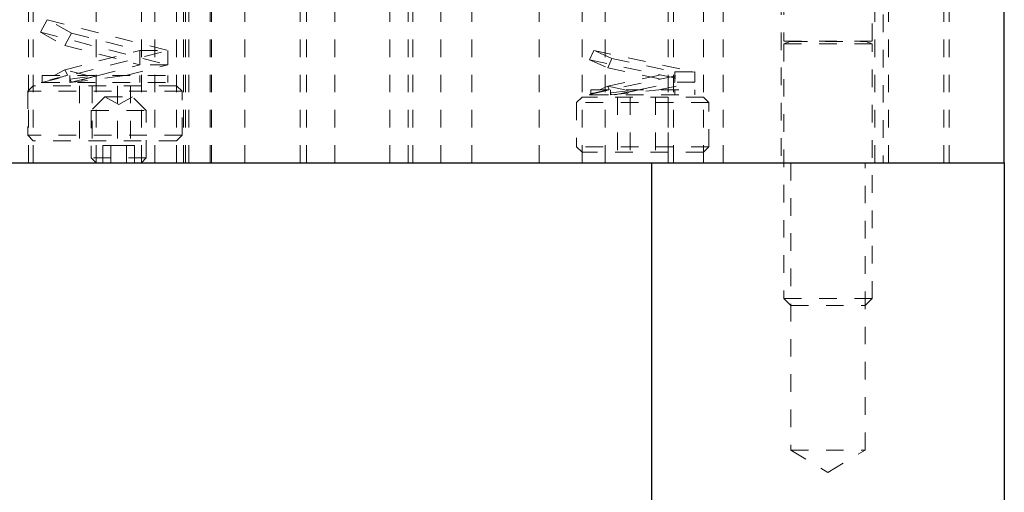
# Model space of a CAD drawing. Header units: inches. Extents: x 220 to 877, y 4 to 174.
# Tile 333 of 656: x 433.85 to 439.43, y 131.59 to 134.27. Entities that reach past the tile are written whole.
import ezdxf

# ---------------------------------------------------------------- set-up
doc = ezdxf.new("R2010")
doc.units = ezdxf.units.IN
doc.header["$LTSCALE"] = 0.5
doc.header["$MEASUREMENT"] = 0
doc.linetypes.add('HIDDEN', pattern=[0.225, 0.15, -0.075])
for name, color, linetype in [('DSS-M-S', 53, 'Continuous'), ('MFT-M-S', 8, 'Continuous'), ('SVD-M-S', 8, 'Continuous')]:
    doc.layers.add(name, color=color, linetype=linetype)

msp = doc.modelspace()

# ---------------------------------------------------------------- linework, layer by layer
at = {"layer": 'DSS-M-S', "linetype": 'HIDDEN', "lineweight": 18}
for p, q in [((433.90052, 133.46072), (433.90052, 135.96072)), ((433.92739, 135.96072), (433.92739, 133.46072)), ((434.28314, 135.96072), (434.28314, 133.46072)), ((434.54014, 133.46072), (434.54014, 135.96072)), ((434.61739, 135.96072), (434.61739, 133.46072)), ((434.73989, 133.46072), (434.73989, 135.96072)), ((434.77914, 135.96072), (434.77914, 133.46072)), ((434.78989, 135.96072), (434.78989, 133.46072)), ((434.80864, 135.96072), (434.80864, 133.46072)), ((434.92989, 133.46072), (434.92989, 135.96072)), ((434.93814, 133.46072), (434.93814, 135.96072)), ((435.12739, 135.96072), (435.12739, 133.46072)), ((435.43989, 133.46072), (435.43989, 135.96072)), ((435.47739, 133.46072), (435.47739, 135.96072)), ((435.63739, 135.96072), (435.63739, 133.46072)), ((435.94989, 133.46072), (435.94989, 135.96072)), ((436.05396, 135.96072), (436.05396, 133.46072)), ((436.07914, 135.96072), (436.07914, 133.46072)), ((436.23814, 133.46072), (436.23814, 135.96072)), ((436.41333, 133.46072), (436.41333, 135.96072)), ((436.79614, 135.96072), (436.79614, 133.46072)), ((437.03989, 135.96072), (437.03989, 133.46072)), ((437.17114, 133.46072), (437.17114, 135.96072)), ((437.52739, 135.96072), (437.52739, 133.46072)), ((437.55864, 133.46072), (437.55864, 135.96072)), ((437.72739, 133.46072), (437.72739, 135.96072)), ((437.83989, 133.46072), (437.83989, 135.96072)), ((438.77739, 135.96072), (438.77739, 133.46072)), ((439.08989, 133.46072), (439.08989, 135.96072)), ((438.16814, 135.40072), (438.16814, 133.46072)), ((438.69914, 133.46072), (438.69914, 135.40072)), ((438.74614, 135.30197), (438.74614, 133.46072)), ((439.12114, 133.46072), (439.12114, 135.30197))]:
    msp.add_line(p, q, dxfattribs=at)
at = {"layer": 'DSS-M-S', "linetype": 'Continuous', "lineweight": 25}
for p, q in [((439.43364, 133.46072), (439.43364, 135.96072)), ((405.93364, 133.46072), (439.43364, 133.46072))]:
    msp.add_line(p, q, dxfattribs=at)
at = {"layer": 'MFT-M-S', "linetype": 'Continuous', "lineweight": 25}
for p, q in [((437.43364, 133.46072), (437.43364, 129.71072)), ((439.43364, 133.46072), (439.43364, 129.71072))]:
    msp.add_line(p, q, dxfattribs=at)
at = {"layer": 'MFT-M-S', "linetype": 'HIDDEN', "lineweight": 18}
for p, q in [((438.22269, 133.46072), (438.22269, 131.83072)), ((438.64459, 131.83072), (438.64459, 133.46072)), ((438.22269, 131.83072), (438.64459, 131.83072)), ((438.22269, 131.83072), (438.43364, 131.70397)), ((438.43364, 131.70397), (438.64459, 131.83072))]:
    msp.add_line(p, q, dxfattribs=at)
at = {"layer": 'SVD-M-S', "linetype": 'HIDDEN', "lineweight": 18}
for p, q in [((438.18364, 135.40072), (438.18364, 134.15033)), ((438.68364, 134.15033), (438.68364, 135.40072)), ((434.00646, 134.27253), (433.96762, 134.20145)), ((434.00646, 134.27253), (434.68989, 134.09797)), ((434.14467, 134.197), (434.00646, 134.27253)), ((433.96762, 134.20145), (434.10583, 134.12592)), ((433.96762, 134.20145), (434.68989, 134.01697)), ((434.10583, 134.12592), (434.14467, 134.197)), ((434.14467, 134.197), (434.53239, 134.09797)), ((434.10583, 134.12592), (434.53239, 134.01697)), ((438.18364, 134.15033), (438.68364, 134.15033)), ((438.2185, 134.1488), (438.18364, 134.13612)), ((438.18364, 134.13612), (438.68364, 134.13612)), ((438.18364, 134.13612), (438.18364, 132.68977)), ((438.2185, 134.1488), (438.64879, 134.1488)), ((438.68364, 134.13612), (438.64879, 134.1488)), ((438.68364, 132.68977), (438.68364, 134.13612)), ((433.97632, 133.91572), (434.68989, 134.09797)), ((434.10583, 133.98903), (434.53239, 134.09797)), ((434.53239, 134.09797), (434.68989, 134.09797)), ((434.53239, 134.01697), (434.53239, 134.09797)), ((434.68989, 134.09797), (434.68989, 134.01697)), ((437.10511, 134.09891), (437.08139, 134.0458)), ((437.10511, 134.09891), (437.67895, 133.97659)), ((437.20837, 134.05279), (437.10511, 134.09891)), ((434.29454, 133.95622), (434.53239, 134.01697)), ((434.45204, 133.95622), (434.68989, 134.01697)), ((434.68989, 134.01697), (434.53239, 134.01697)), ((437.08139, 134.0458), (437.18465, 133.99968)), ((437.08139, 134.0458), (437.67895, 133.91843)), ((437.18465, 133.99968), (437.20837, 134.05279)), ((437.20837, 134.05279), (437.56586, 133.97659)), ((433.97739, 133.95622), (434.68989, 133.95622)), ((433.97739, 133.95622), (433.97739, 133.91884)), ((434.10583, 133.98903), (434.0458, 133.95622)), ((434.10583, 133.98903), (434.12375, 133.95622)), ((434.23426, 133.95622), (434.10583, 133.98903)), ((434.13489, 133.91572), (434.45204, 133.95622)), ((434.13489, 133.93584), (434.29454, 133.95622)), ((434.13489, 133.95622), (434.13489, 133.93584)), ((434.14467, 133.91795), (434.29454, 133.95622)), ((434.53239, 133.91572), (434.53239, 133.95622)), ((434.68989, 133.91572), (434.68989, 133.95622)), ((437.08139, 133.84922), (437.67895, 133.97659)), ((437.18465, 133.99968), (437.56586, 133.91843)), ((437.18465, 133.89534), (437.56586, 133.97659)), ((437.56586, 133.97659), (437.67895, 133.97659)), ((437.56586, 133.91843), (437.56586, 133.97659)), ((437.67895, 133.97659), (437.67895, 133.91843)), ((433.92739, 133.89822), (433.89614, 133.86697)), ((434.73989, 133.89822), (433.92739, 133.89822)), ((433.97739, 133.91884), (433.97169, 133.91572)), ((433.97169, 133.91572), (433.97739, 133.91572)), ((433.97739, 133.91884), (433.97739, 133.91572)), ((433.97739, 133.91572), (434.68989, 133.91572)), ((434.13489, 133.91572), (434.13489, 133.93584)), ((434.14467, 133.91795), (434.13489, 133.93584)), ((434.1406, 133.91572), (434.14467, 133.91795)), ((434.18931, 133.89822), (434.18931, 133.58572)), ((434.26147, 133.89822), (434.26147, 133.58572)), ((434.40581, 133.89822), (434.40581, 133.58572)), ((434.47798, 133.89822), (434.47798, 133.58572)), ((434.77114, 133.86697), (434.73989, 133.89822)), ((437.18465, 133.89534), (437.13868, 133.87481)), ((437.28098, 133.87481), (437.18465, 133.89534)), ((437.18465, 133.89534), (437.19382, 133.87481)), ((437.3612, 133.87481), (437.56586, 133.91843)), ((437.4743, 133.87481), (437.67895, 133.91843)), ((437.67895, 133.91843), (437.56586, 133.91843)), ((434.77114, 133.86697), (433.89614, 133.86697)), ((433.89614, 133.86697), (433.89614, 133.61697)), ((434.33364, 133.83572), (434.25539, 133.75747)), ((434.33364, 133.83572), (434.48964, 133.83572)), ((434.33364, 133.83572), (434.41164, 133.79069)), ((434.41164, 133.79069), (434.48964, 133.83572)), ((434.56789, 133.75747), (434.48964, 133.83572)), ((434.77114, 133.61697), (434.77114, 133.86697)), ((437.03989, 133.83322), (437.00864, 133.80197)), ((437.72739, 133.83322), (437.03989, 133.83322)), ((437.08833, 133.85232), (437.08139, 133.84922)), ((437.08139, 133.84922), (437.08295, 133.84572)), ((437.08295, 133.84572), (437.08833, 133.84572)), ((437.08833, 133.87481), (437.67895, 133.87481)), ((437.08833, 133.87481), (437.08833, 133.85232)), ((437.08833, 133.85232), (437.08833, 133.84572)), ((437.08833, 133.84572), (437.67895, 133.84572)), ((437.20143, 133.84572), (437.4743, 133.87481)), ((437.20143, 133.85778), (437.3612, 133.87481)), ((437.20143, 133.87481), (437.20143, 133.85778)), ((437.20143, 133.84572), (437.20143, 133.85778)), ((437.20681, 133.84572), (437.20143, 133.85778)), ((437.22477, 133.84572), (437.3612, 133.87481)), ((437.23931, 133.83322), (437.23931, 133.52072)), ((437.31147, 133.83322), (437.31147, 133.52072)), ((437.45581, 133.83322), (437.45581, 133.52072)), ((437.52798, 133.83322), (437.52798, 133.52072)), ((437.56586, 133.84572), (437.56586, 133.87481)), ((437.67895, 133.84572), (437.67895, 133.87481)), ((437.75864, 133.80197), (437.72739, 133.83322)), ((437.75864, 133.80197), (437.00864, 133.80197)), ((437.00864, 133.80197), (437.00864, 133.55197)), ((437.75864, 133.55197), (437.75864, 133.80197)), ((434.25539, 133.75747), (434.56789, 133.75747)), ((434.25539, 133.75747), (434.25539, 133.48847)), ((434.56789, 133.48847), (434.56789, 133.75747)), ((434.77114, 133.61697), (433.89614, 133.61697)), ((433.89614, 133.61697), (433.92739, 133.58572)), ((434.73989, 133.58572), (434.77114, 133.61697)), ((434.73989, 133.58572), (433.92739, 133.58572)), ((434.36655, 133.55915), (434.32146, 133.55915)), ((434.32146, 133.55915), (434.32146, 133.46072)), ((434.45673, 133.55915), (434.36655, 133.55915)), ((434.36655, 133.55915), (434.36655, 133.46072)), ((434.50183, 133.55915), (434.45673, 133.55915)), ((434.45673, 133.55915), (434.45673, 133.46072)), ((434.50183, 133.55915), (434.50183, 133.46072)), ((437.75864, 133.55197), (437.00864, 133.55197)), ((437.00864, 133.55197), (437.03989, 133.52072)), ((437.72739, 133.52072), (437.03989, 133.52072)), ((437.72739, 133.52072), (437.75864, 133.55197)), ((434.56789, 133.48847), (434.25539, 133.48847)), ((434.25539, 133.48847), (434.28314, 133.46072)), ((434.54014, 133.46072), (434.56789, 133.48847)), ((438.18364, 132.68977), (438.68364, 132.68977)), ((438.18364, 132.68977), (438.22269, 132.65072)), ((438.64459, 132.65072), (438.68364, 132.68977)), ((438.22269, 132.65072), (438.64459, 132.65072))]:
    msp.add_line(p, q, dxfattribs=at)
for centre, start, end in [((438.21823, 134.14954), 290, 90), ((438.64906, 134.14954), 90, 250)]:
    msp.add_arc(centre, 0.000787, start, end, dxfattribs=at)
for points, knots in [([(434.1184, 133.95622), (434.08892, 133.94847), (434.03005, 133.93299), (433.98463, 133.92078), (433.97951, 133.91941), (433.97739, 133.91884)], [0, 0, 0, 0, 0.3700032, 0.7388839, 1, 1, 1, 1]), ([(434.29454, 133.95622), (434.27255, 133.95034), (434.22863, 133.93858), (434.17515, 133.92385), (434.15559, 133.91839), (434.14603, 133.91572)], [0, 0, 0, 0, 0.3386291, 0.676634, 1, 1, 1, 1]), ([(437.19123, 133.87481), (437.16829, 133.86981), (437.12245, 133.85984), (437.09234, 133.8532), (437.08938, 133.85255), (437.08833, 133.85232)], [0, 0, 0, 0, 0.3929723, 0.7852535, 1, 1, 1, 1]), ([(437.3612, 133.87481), (437.34077, 133.87031), (437.29991, 133.86133), (437.25606, 133.8515), (437.23706, 133.84721), (437.23048, 133.84572)], [0, 0, 0, 0, 0.3954928, 0.7907166, 1, 1, 1, 1])]:
    msp.add_open_spline(points, degree=3, knots=knots, dxfattribs=at)

doc.saveas('drawing.dxf')
